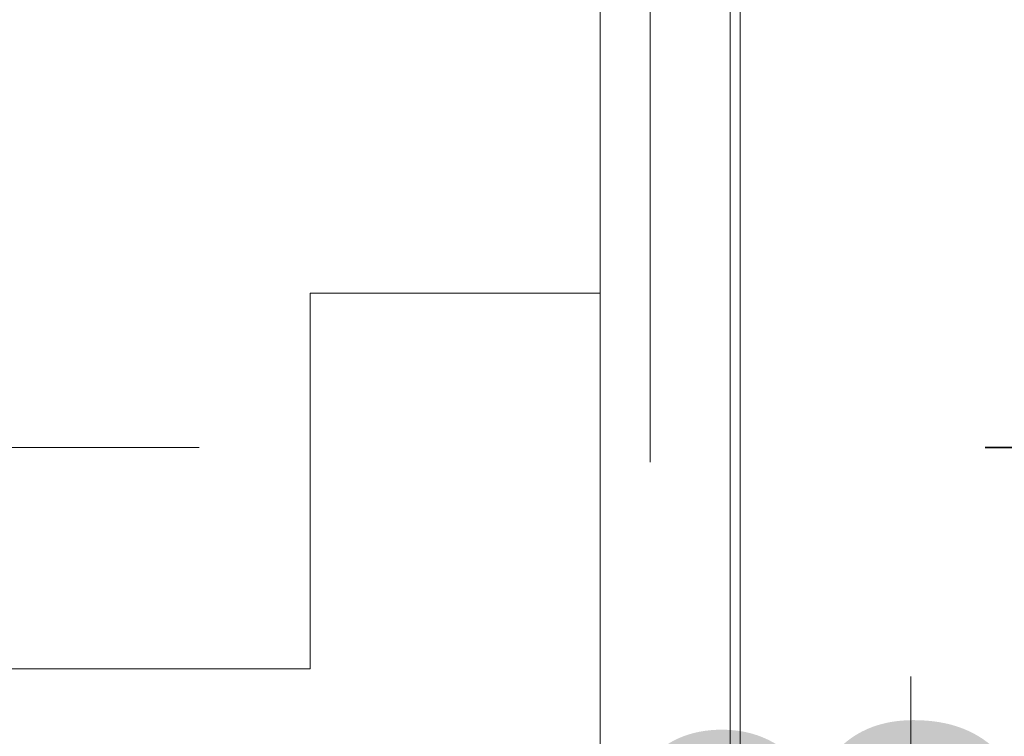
# Model space of a CAD drawing. Header units: metres. Extents: x 1316.5 to 1415.3, y -94.1 to -52.
# Tile 425 of 656: x 1401.7585 to 1401.8568, y -73.8442 to -73.7727. Entities that reach past the tile are written whole.
import ezdxf

# ---------------------------------------------------------------- set-up
doc = ezdxf.new("R2010")
doc.units = ezdxf.units.M
doc.header["$PDMODE"] = 65
for name, pattern in [('AUSGEZOGEN', [0]), ('GETRENNT2_S10', [0.045, 0.02, -0.01, 0, -0.005, 0, -0.01]), ('PUNKT2_S9', [0.0015, 0, -0.0015]), ('STRICHLINIE2_S3', [0.055, 0.04, -0.015])]:
    doc.linetypes.add(name, pattern=pattern)
doc.layers.add('XR$4$_42143', color=7, linetype='Continuous')
doc.layers.add('XR$4$_42154', color=7, linetype='Continuous')
for name, color, linetype, lineweight in [('XR$4$Maßlinie 1_50', 7, 'AUSGEZOGEN', 25), ('XR$4$Muster', 4, 'AUSGEZOGEN', 13), ('XR$4$Wand', 1, 'AUSGEZOGEN', 50), ('XR$4$Wand Mauerwerk tr_1', 42, 'AUSGEZOGEN', 18)]:
    doc.layers.add(name, color=color, linetype=linetype, lineweight=lineweight)
doc.styles.add('ARIAL', font='arial.ttf')
doc.dimstyles.new('DIMSTYLE_18', dxfattribs={"dimtxt": 0.03, "dimasz": 0.03, "dimexe": 0, "dimexo": 1e-06, "dimgap": 0.015, "dimtad": 2, "dimdec": 0, "dimlfac": 1000, "dimrnd": 5, "dimzin": 12, "dimdsep": 46, "dimtxsty": 'ARIAL', "dimblk1": 'ALL_ML_KREIS', "dimblk2": 'ALL_ML_KREIS', "dimsah": 1, "dimcen": 0, "dimse1": 1, "dimse2": 1, "dimclrd": 7, "dimclre": 7, "dimclrt": 7, "dimadec": 0, "dimazin": 0, "dimtfac": 1, "dimtdec": 0, "dimtix": 1, "dimtmove": 2, "dimatfit": 3, "dimfxl": 0, "dimtzin": 0, "dimlwd": 0, "dimlwe": 25, "dimarcsym": 0})
doc.dimstyles.new('DIMSTYLE_19', dxfattribs={"dimtxt": 0.03, "dimasz": 0.04, "dimexe": 0, "dimexo": 0, "dimgap": 0.015, "dimtad": 2, "dimrnd": 0.005, "dimzin": 4, "dimdsep": 46, "dimtxsty": 'ARIAL', "dimblk1": 'ALL_ML_STRICH', "dimblk2": 'ALL_ML_STRICH', "dimsah": 1, "dimcen": 0, "dimclrd": 7, "dimclre": 7, "dimclrt": 7, "dimadec": 0, "dimazin": 0, "dimtfac": 1, "dimtdec": 0, "dimtix": 1, "dimtmove": 2, "dimatfit": 3, "dimfxl": 0, "dimtzin": 0, "dimlwd": 0, "dimlwe": 25, "dimarcsym": 0})
doc.dimstyles.new('DIMSTYLE_4', dxfattribs={"dimtxt": 0.04, "dimasz": 0.03, "dimexe": 0, "dimexo": 1e-06, "dimgap": 0.02, "dimtad": 2, "dimdec": 1, "dimlfac": 100, "dimrnd": 0.5, "dimzin": 4, "dimdsep": 46, "dimtxsty": 'ARIAL', "dimblk1": 'ALL_ML_KREIS', "dimblk2": 'ALL_ML_KREIS', "dimsah": 1, "dimcen": 0, "dimse1": 1, "dimse2": 1, "dimclrd": 7, "dimclre": 7, "dimclrt": 7, "dimadec": 0, "dimazin": 0, "dimtfac": 1, "dimtdec": 0, "dimtix": 1, "dimtmove": 2, "dimatfit": 3, "dimfxl": 0, "dimtzin": 0, "dimlwd": 0, "dimlwe": 25, "dimarcsym": 0})
doc.dimstyles.new('DIMSTYLE_5', dxfattribs={"dimtxt": 0.04, "dimasz": 0.03, "dimexe": 0, "dimexo": 1e-06, "dimgap": 0.02, "dimtad": 2, "dimdec": 1, "dimlfac": 100, "dimrnd": 0.5, "dimzin": 4, "dimdsep": 46, "dimtxsty": 'ARIAL', "dimblk1": 'ALL_ML_KREIS', "dimblk2": 'ALL_ML_KREIS', "dimsah": 1, "dimcen": 0, "dimse1": 1, "dimse2": 1, "dimclrd": 7, "dimclre": 7, "dimclrt": 7, "dimadec": 0, "dimazin": 0, "dimtfac": 1, "dimtdec": 0, "dimtix": 1, "dimtmove": 2, "dimatfit": 3, "dimfxl": 0, "dimtvp": 1.2, "dimtzin": 0, "dimlwd": 0, "dimlwe": 25, "dimarcsym": 0})

# ---------------------------------------------------------------- blocks, each defined once
blk = doc.blocks.new('COMPLEXOBJECT_58')
at = {"layer": 'XR$4$_42143', "color": 7, "linetype": 'AUSGEZOGEN', "lineweight": 13, "transparency": 33554687}
for p, q in [((1401.83044430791, -73.32560518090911), (1401.83044430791, -73.89260485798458)), ((1401.829446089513, -73.32660711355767), (1401.829446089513, -73.89160653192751))]:
    blk.add_line(p, q, dxfattribs=at)
blk = doc.blocks.new('ALL_ML_STRICH')
at = {"color": 0, "linetype": 'ByBlock', "lineweight": -2}
for p, q in [((0, -0.5), (0, 0.5)), ((-0.3, -0.3), (0.3, 0.3)), ((-1, 0), (0.5, 0))]:
    blk.add_line(p, q, dxfattribs=at)
blk = doc.blocks.new('*D429')
at = {"layer": 'DEFPOINTS', "color": 7, "linetype": 'AUSGEZOGEN', "lineweight": 25, "transparency": 33554687}
for p in [(1401.847467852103, -73.11664860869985), (1401.847467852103, -73.89886665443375), (1403.055967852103, -73.89886665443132)]:
    blk.add_point(p, dxfattribs=at)
at = {"layer": 'XR$4$Maßlinie 1_50', "color": 7, "linetype": 'AUSGEZOGEN', "lineweight": -2, "transparency": 33554687}
for p, q in [((1401.847467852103, -73.11664860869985), (1401.847467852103, -73.11664860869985)), ((1401.847467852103, -73.11664860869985), (1403.055967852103, -73.11664860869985)), ((1403.055967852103, -73.11664860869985), (1403.055967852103, -73.11664860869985))]:
    blk.add_line(p, q, dxfattribs=at)
at = {"layer": 'XR$4$Maßlinie 1_50', "color": 7, "linetype": 'AUSGEZOGEN', "lineweight": 25, "transparency": 33554687, "xscale": 0.04, "yscale": 0.04, "zscale": 0.04, "rotation": 180}
blk.add_blockref('ALL_ML_STRICH', (1401.847467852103, -73.11664860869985), dxfattribs=at)
at = {"layer": 'XR$4$Maßlinie 1_50', "color": 7, "linetype": 'AUSGEZOGEN', "lineweight": 25, "transparency": 33554687, "xscale": 0.04, "yscale": 0.04, "zscale": 0.04}
blk.add_blockref('ALL_ML_STRICH', (1403.055967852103, -73.11664860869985), dxfattribs=at)
blk = doc.blocks.new('ALL_ML_KREIS')
at = {"color": 0, "linetype": 'ByBlock', "lineweight": -2}
for p, q in [((0, -0.5), (0, 0.5)), ((-1, 0), (0.5, 0))]:
    blk.add_line(p, q, dxfattribs=at)
blk.add_circle((0, 0), 0.15, dxfattribs=at)
blk = doc.blocks.new('*D435')
at = {"layer": 'DEFPOINTS', "color": 7, "linetype": 'AUSGEZOGEN', "lineweight": 25, "transparency": 33554687}
for p in [(1401.821456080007, -73.42120793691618), (1403.081979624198, -73.43138580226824), (1401.821456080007, -74.57404428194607)]:
    blk.add_point(p, dxfattribs=at)
at = {"layer": 'XR$4$Maßlinie 1_50', "color": 7, "linetype": 'AUSGEZOGEN', "lineweight": -2, "transparency": 33554687}
blk.add_line((1401.821456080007, -74.57404428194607), (1403.081979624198, -74.57404428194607), dxfattribs=at)
at = {"layer": 'XR$4$Maßlinie 1_50', "color": 7, "linetype": 'AUSGEZOGEN', "lineweight": 25, "transparency": 33554687, "xscale": 0.03, "yscale": 0.03, "zscale": 0.03, "rotation": 180}
blk.add_blockref('ALL_ML_KREIS', (1401.821456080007, -74.57404428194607), dxfattribs=at)
at = {"layer": 'XR$4$Maßlinie 1_50', "color": 7, "linetype": 'AUSGEZOGEN', "lineweight": 25, "transparency": 33554687, "xscale": 0.03, "yscale": 0.03, "zscale": 0.03}
blk.add_blockref('ALL_ML_KREIS', (1403.081979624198, -74.57404428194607), dxfattribs=at)
blk = doc.blocks.new('*D440')
at = {"layer": 'DEFPOINTS', "color": 7, "linetype": 'AUSGEZOGEN', "lineweight": 25, "transparency": 33554687}
for p in [(1401.821456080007, -73.57382105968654), (1401.696456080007, -74.06236920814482), (1401.696456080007, -74.57404428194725)]:
    blk.add_point(p, dxfattribs=at)
at = {"layer": 'XR$4$Maßlinie 1_50', "color": 7, "linetype": 'AUSGEZOGEN', "lineweight": -2, "transparency": 33554687}
blk.add_line((1401.696456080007, -74.57404428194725), (1401.821456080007, -74.57404428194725), dxfattribs=at)
at = {"layer": 'XR$4$Maßlinie 1_50', "color": 7, "linetype": 'AUSGEZOGEN', "lineweight": 25, "transparency": 33554687, "xscale": 0.03, "yscale": 0.03, "zscale": 0.03, "rotation": 180}
blk.add_blockref('ALL_ML_KREIS', (1401.696456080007, -74.57404428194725), dxfattribs=at)
at = {"layer": 'XR$4$Maßlinie 1_50', "color": 7, "linetype": 'AUSGEZOGEN', "lineweight": 25, "transparency": 33554687, "xscale": 0.03, "yscale": 0.03, "zscale": 0.03}
blk.add_blockref('ALL_ML_KREIS', (1401.821456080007, -74.57404428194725), dxfattribs=at)
at = {"layer": 'XR$4$Maßlinie 1_50', "color": 7, "linetype": 'AUSGEZOGEN', "lineweight": 25, "transparency": 33554687, "insert": (1401.77522620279, -74.54404428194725), "char_height": 0.04, "width": 0.16, "attachment_point": 5, "style": 'ARIAL'}
blk.add_mtext('\\A1;{\\A1;{12\\H0.026400;\\S5^ ;}}', dxfattribs=at)
blk = doc.blocks.new('*D446')
at = {"layer": 'DEFPOINTS', "color": 7, "linetype": 'AUSGEZOGEN', "lineweight": 25, "transparency": 33554687}
for p in [(1401.821456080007, -73.11664860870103), (1401.821456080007, -73.44215141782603), (1401.847467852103, -73.90131665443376)]:
    blk.add_point(p, dxfattribs=at)
at = {"layer": 'XR$4$Maßlinie 1_50', "color": 7, "linetype": 'AUSGEZOGEN', "lineweight": -2, "transparency": 33554687}
blk.add_line((1401.821456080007, -73.11664860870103), (1401.847467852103, -73.11664860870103), dxfattribs=at)
at = {"layer": 'XR$4$Maßlinie 1_50', "color": 7, "linetype": 'AUSGEZOGEN', "lineweight": 25, "transparency": 33554687, "xscale": 0.03, "yscale": 0.03, "zscale": 0.03, "rotation": 180}
blk.add_blockref('ALL_ML_KREIS', (1401.821456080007, -73.11664860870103), dxfattribs=at)
at = {"layer": 'XR$4$Maßlinie 1_50', "color": 7, "linetype": 'AUSGEZOGEN', "lineweight": 25, "transparency": 33554687, "xscale": 0.03, "yscale": 0.03, "zscale": 0.03}
blk.add_blockref('ALL_ML_KREIS', (1401.847467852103, -73.11664860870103), dxfattribs=at)
at = {"layer": 'XR$4$Maßlinie 1_50', "color": 7, "linetype": 'AUSGEZOGEN', "lineweight": 25, "transparency": 33554687, "insert": (1401.852270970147, -73.07164860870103), "char_height": 0.04, "width": 0.12, "attachment_point": 5, "style": 'ARIAL'}
blk.add_mtext('\\A1;{\\A1;{2\\H0.026400;\\S5^ ;}}', dxfattribs=at)
blk = doc.blocks.new('*D447')
at = {"layer": 'DEFPOINTS', "color": 7, "linetype": 'AUSGEZOGEN', "lineweight": 25, "transparency": 33554687}
for p in [(1401.841456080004, -73.49536920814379), (1402.006277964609, -73.89536920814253), (1402.082677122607, -73.89536920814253)]:
    blk.add_point(p, dxfattribs=at)
at = {"layer": 'XR$4$Maßlinie 1_50', "color": 7, "linetype": 'AUSGEZOGEN', "lineweight": -2, "transparency": 33554687}
blk.add_line((1402.082677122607, -73.89536920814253), (1402.082677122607, -73.49536920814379), dxfattribs=at)
at = {"layer": 'XR$4$Maßlinie 1_50', "color": 7, "linetype": 'AUSGEZOGEN', "lineweight": 25, "transparency": 33554687, "xscale": 0.03, "yscale": 0.03, "zscale": 0.03}
for p, rotation in [((1402.082677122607, -73.49536920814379), 90), ((1402.082677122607, -73.89536920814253), 270)]:
    blk.add_blockref('ALL_ML_KREIS', p, dxfattribs=dict(at, rotation=rotation))
at = {"layer": 'XR$4$Maßlinie 1_50', "color": 7, "linetype": 'AUSGEZOGEN', "lineweight": 25, "transparency": 33554687, "insert": (1402.051994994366, -73.69710999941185), "char_height": 0.04, "width": 0.16, "attachment_point": 5, "rotation": 90, "style": 'ARIAL'}
blk.add_mtext('\\A1;{\\A1;{40\\H0.026400;\\S^ ;}}', dxfattribs=at)
blk = doc.blocks.new('*D500')
at = {"layer": 'DEFPOINTS', "color": 7, "linetype": 'AUSGEZOGEN', "lineweight": 25, "transparency": 33554687}
for p in [(1401.697467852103, -73.8153692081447), (1401.697467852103, -73.89536920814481), (1401.869873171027, -73.89536920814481)]:
    blk.add_point(p, dxfattribs=at)
at = {"layer": 'XR$4$Maßlinie 1_50', "color": 7, "linetype": 'AUSGEZOGEN', "lineweight": -2, "transparency": 33554687}
blk.add_line((1401.869873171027, -73.89536920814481), (1401.869873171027, -73.8153692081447), dxfattribs=at)
at = {"layer": 'XR$4$Maßlinie 1_50', "color": 7, "linetype": 'AUSGEZOGEN', "lineweight": 25, "transparency": 33554687, "xscale": 0.03, "yscale": 0.03, "zscale": 0.03}
for p, rotation in [((1401.869873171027, -73.8153692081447), 90), ((1401.869873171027, -73.89536920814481), 270)]:
    blk.add_blockref('ALL_ML_KREIS', p, dxfattribs=dict(at, rotation=rotation))
at = {"layer": 'XR$4$Maßlinie 1_50', "color": 7, "linetype": 'AUSGEZOGEN', "lineweight": 25, "transparency": 33554687, "insert": (1401.839191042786, -73.85568025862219), "char_height": 0.04, "width": 0.12, "attachment_point": 5, "rotation": 90, "style": 'ARIAL'}
blk.add_mtext('\\A1;{\\A1;{8\\H0.026400;\\S^ ;}}', dxfattribs=at)
blk = doc.blocks.new('*D501')
at = {"layer": 'DEFPOINTS', "color": 7, "linetype": 'AUSGEZOGEN', "lineweight": 25, "transparency": 33554687}
for p in [(1401.696710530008, -73.59536920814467), (1401.697467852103, -73.8153692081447), (1401.869873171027, -73.8153692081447)]:
    blk.add_point(p, dxfattribs=at)
at = {"layer": 'XR$4$Maßlinie 1_50', "color": 7, "linetype": 'AUSGEZOGEN', "lineweight": -2, "transparency": 33554687}
blk.add_line((1401.869873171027, -73.8153692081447), (1401.869873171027, -73.59536920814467), dxfattribs=at)
at = {"layer": 'XR$4$Maßlinie 1_50', "color": 7, "linetype": 'AUSGEZOGEN', "lineweight": 25, "transparency": 33554687, "xscale": 0.03, "yscale": 0.03, "zscale": 0.03}
for p, rotation in [((1401.869873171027, -73.59536920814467), 90), ((1401.869873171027, -73.8153692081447), 270)]:
    blk.add_blockref('ALL_ML_KREIS', p, dxfattribs=dict(at, rotation=rotation))
at = {"layer": 'XR$4$Maßlinie 1_50', "color": 7, "linetype": 'AUSGEZOGEN', "lineweight": 25, "transparency": 33554687, "insert": (1401.839873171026, -73.70697357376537), "char_height": 0.04, "width": 0.16, "attachment_point": 5, "rotation": 90, "style": 'ARIAL'}
blk.add_mtext('\\A1;{\\A1;{22\\H0.026400;\\S^ ;}}', dxfattribs=at)
blk = doc.blocks.new('*D503')
at = {"layer": 'DEFPOINTS', "color": 7, "linetype": 'AUSGEZOGEN', "lineweight": 25, "transparency": 33554687}
for p in [(1401.697467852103, -73.8153692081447), (1401.697467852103, -73.89536920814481), (1401.869873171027, -73.89536920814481)]:
    blk.add_point(p, dxfattribs=at)
at = {"layer": 'XR$4$Maßlinie 1_50', "color": 7, "linetype": 'AUSGEZOGEN', "lineweight": -2, "transparency": 33554687}
blk.add_line((1401.869873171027, -73.89536920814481), (1401.869873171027, -73.8153692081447), dxfattribs=at)
at = {"layer": 'XR$4$Maßlinie 1_50', "color": 7, "linetype": 'AUSGEZOGEN', "lineweight": 25, "transparency": 33554687, "xscale": 0.03, "yscale": 0.03, "zscale": 0.03}
for p, rotation in [((1401.869873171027, -73.8153692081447), 90), ((1401.869873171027, -73.89536920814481), 270)]:
    blk.add_blockref('ALL_ML_KREIS', p, dxfattribs=dict(at, rotation=rotation))
at = {"layer": 'XR$4$Maßlinie 1_50', "color": 7, "linetype": 'AUSGEZOGEN', "lineweight": 25, "transparency": 33554687, "insert": (1401.839191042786, -73.85568025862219), "char_height": 0.04, "width": 0.12, "attachment_point": 5, "rotation": 90, "style": 'ARIAL'}
blk.add_mtext('\\A1;{\\A1;{8\\H0.026400;\\S^ ;}}', dxfattribs=at)
blk = doc.blocks.new('*D504')
at = {"layer": 'DEFPOINTS', "color": 7, "linetype": 'AUSGEZOGEN', "lineweight": 25, "transparency": 33554687}
for p in [(1401.696710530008, -73.59536920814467), (1401.697467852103, -73.8153692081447), (1401.869873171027, -73.8153692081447)]:
    blk.add_point(p, dxfattribs=at)
at = {"layer": 'XR$4$Maßlinie 1_50', "color": 7, "linetype": 'AUSGEZOGEN', "lineweight": -2, "transparency": 33554687}
blk.add_line((1401.869873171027, -73.8153692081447), (1401.869873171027, -73.59536920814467), dxfattribs=at)
at = {"layer": 'XR$4$Maßlinie 1_50', "color": 7, "linetype": 'AUSGEZOGEN', "lineweight": 25, "transparency": 33554687, "xscale": 0.03, "yscale": 0.03, "zscale": 0.03}
for p, rotation in [((1401.869873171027, -73.59536920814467), 90), ((1401.869873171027, -73.8153692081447), 270)]:
    blk.add_blockref('ALL_ML_KREIS', p, dxfattribs=dict(at, rotation=rotation))
at = {"layer": 'XR$4$Maßlinie 1_50', "color": 7, "linetype": 'AUSGEZOGEN', "lineweight": 25, "transparency": 33554687, "insert": (1401.839873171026, -73.70697357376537), "char_height": 0.04, "width": 0.16, "attachment_point": 5, "rotation": 90, "style": 'ARIAL'}
blk.add_mtext('\\A1;{\\A1;{22\\H0.026400;\\S^ ;}}', dxfattribs=at)
blk = doc.blocks.new('*D506')
at = {"layer": 'DEFPOINTS', "color": 7, "linetype": 'AUSGEZOGEN', "lineweight": 25, "transparency": 33554687}
for p in [(1401.696456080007, -73.49536920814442), (1401.697467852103, -73.89536920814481), (1404.079384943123, -73.89536920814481)]:
    blk.add_point(p, dxfattribs=at)
at = {"layer": 'XR$4$Maßlinie 1_50', "color": 7, "linetype": 'AUSGEZOGEN', "lineweight": -2, "transparency": 33554687}
blk.add_line((1404.079384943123, -73.89536920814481), (1404.079384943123, -73.49536920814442), dxfattribs=at)
at = {"layer": 'XR$4$Maßlinie 1_50', "color": 7, "linetype": 'AUSGEZOGEN', "lineweight": 25, "transparency": 33554687, "xscale": 0.03, "yscale": 0.03, "zscale": 0.03}
for p, rotation in [((1404.079384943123, -73.49536920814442), 90), ((1404.079384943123, -73.89536920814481), 270)]:
    blk.add_blockref('ALL_ML_KREIS', p, dxfattribs=dict(at, rotation=rotation))
at = {"layer": 'XR$4$Maßlinie 1_50', "color": 7, "linetype": 'AUSGEZOGEN', "lineweight": 25, "transparency": 33554687, "insert": (1404.048702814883, -73.69710999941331), "char_height": 0.04, "width": 0.16, "attachment_point": 5, "rotation": 90, "style": 'ARIAL'}
blk.add_mtext('\\A1;{\\A1;{40\\H0.026400;\\S^ ;}}', dxfattribs=at)
blk = doc.blocks.new('*D507')
at = {"layer": 'DEFPOINTS', "color": 7, "linetype": 'AUSGEZOGEN', "lineweight": 25, "transparency": 33554687}
for p in [(1401.696456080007, -73.49536920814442), (1401.697467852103, -73.89536920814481), (1403.719550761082, -73.89536920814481)]:
    blk.add_point(p, dxfattribs=at)
at = {"layer": 'XR$4$Maßlinie 1_50', "color": 7, "linetype": 'AUSGEZOGEN', "lineweight": -2, "transparency": 33554687}
blk.add_line((1403.719550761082, -73.89536920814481), (1403.719550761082, -73.49536920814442), dxfattribs=at)
at = {"layer": 'XR$4$Maßlinie 1_50', "color": 7, "linetype": 'AUSGEZOGEN', "lineweight": 25, "transparency": 33554687, "xscale": 0.03, "yscale": 0.03, "zscale": 0.03}
for p, rotation in [((1403.719550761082, -73.49536920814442), 90), ((1403.719550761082, -73.89536920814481), 270)]:
    blk.add_blockref('ALL_ML_KREIS', p, dxfattribs=dict(at, rotation=rotation))
at = {"layer": 'XR$4$Maßlinie 1_50', "color": 7, "linetype": 'AUSGEZOGEN', "lineweight": 25, "transparency": 33554687, "insert": (1403.688868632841, -73.69710999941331), "char_height": 0.04, "width": 0.16, "attachment_point": 5, "rotation": 90, "style": 'ARIAL'}
blk.add_mtext('\\A1;{\\A1;{40\\H0.026400;\\S^ ;}}', dxfattribs=at)

msp = doc.modelspace()

# ---------------------------------------------------------------- hatches: boundary and pattern name
at = {"layer": 'XR$4$Muster', "linetype": 'AUSGEZOGEN', "lineweight": 13, "transparency": 33554687}
h = msp.add_hatch(dxfattribs=at)
h.set_pattern_fill('MUSTER', color=4, scale=0.0375, angle=90.00000000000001, style=0, pattern_type=2)
h.set_pattern_definition([(90.00000000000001, (-0.07500000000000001, 0.07499999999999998), (-0.03750000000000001, 0.03749999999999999), [0.0375, -0.0375]), (180, (-0.07500000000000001, 0.07499999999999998), (-0.03750000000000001, -0.03749999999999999), [0.0375, -0.0375])])
h.paths.add_polyline_path([(1401.696456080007, -73.53489163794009), (1401.697467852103, -73.77536920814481), (1401.700967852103, -73.77536920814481), (1401.702650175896, -73.77559069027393), (1401.704217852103, -73.77624004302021), (1401.70556404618, -73.77727301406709), (1401.706597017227, -73.77861920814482), (1401.707246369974, -73.78018688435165), (1401.707467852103, -73.78186920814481), (1401.707467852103, -73.87236920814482), (1401.707562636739, -73.87393618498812), (1401.707845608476, -73.87548031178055), (1401.708312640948, -73.87697907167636), (1401.708956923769, -73.87841060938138), (1401.709769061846, -73.87975404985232), (1401.710737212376, -73.88098980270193), (1401.711847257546, -73.88209984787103), (1401.713083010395, -73.88306799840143), (1401.714426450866, -73.8838801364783), (1401.715857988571, -73.88452441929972), (1401.717356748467, -73.88499145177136), (1401.718900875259, -73.88527442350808), (1401.720467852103, -73.88536920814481), (1401.774591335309, -73.88536920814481), (1401.779763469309, -73.88421909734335), (1401.779763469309, -73.86941954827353), (1401.782284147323, -73.86372484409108), (1401.783079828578, -73.86557289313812), (1401.784156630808, -73.86807387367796), (1401.784736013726, -73.86941954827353), (1401.784736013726, -73.88536920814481), (1401.816456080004, -73.88536920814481), (1401.816456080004, -73.4953692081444), (1401.696456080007, -73.49536920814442)], flags=0)

# ---------------------------------------------------------------- linework, layer by layer
at = {"layer": 'XR$4$_42154', "color": 7, "linetype": 'STRICHLINIE2_S3', "lineweight": 13, "transparency": 33554687}
msp.add_line((1401.821456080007, -74.61681674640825), (1401.821456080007, -73.03822417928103), dxfattribs=at)
at = {"layer": 'XR$4$Wand', "color": 4, "linetype": 'AUSGEZOGEN', "lineweight": 13, "transparency": 33554687}
msp.add_line((1401.816456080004, -73.4953692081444), (1401.816456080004, -73.88536920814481), dxfattribs=at)
at = {"layer": 'XR$4$Wand Mauerwerk tr_1', "color": 52, "linetype": 'PUNKT2_S9', "lineweight": 13, "transparency": 33554687}
msp.add_line((1401.847467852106, -73.03822417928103), (1401.847467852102, -73.92159626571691), dxfattribs=at)
at = {"layer": 'XR$4$Wand Mauerwerk tr_1', "color": 7, "linetype": 'GETRENNT2_S10', "lineweight": 13, "transparency": 33554687}
msp.add_line((1401.776456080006, -73.8153692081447), (1401.401641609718, -73.8153692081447), dxfattribs=at)

# ---------------------------------------------------------------- block references
at = {"layer": 'XR$4$_42143', "color": 7, "linetype": 'AUSGEZOGEN', "lineweight": 13, "transparency": 33554687}
msp.add_blockref('COMPLEXOBJECT_58', (0, 0), dxfattribs=at)

# ---------------------------------------------------------------- dimensions: what is measured, and where the dimension line sits
at = {"layer": 'XR$4$Maßlinie 1_50', "color": 7, "linetype": 'AUSGEZOGEN', "lineweight": 25, "transparency": 33554687}
for base, p1, p2, dimstyle, picture, middle in [((1401.847467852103, -73.11664860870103), (1401.821456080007, -73.44215041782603), (1401.847467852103, -73.90131565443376), 'DIMSTYLE_5', '*D446', (1401.852270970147, -73.07164860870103)), ((1403.055967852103, -73.11664860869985), (1401.847467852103, -73.11664860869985), (1403.055967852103, -73.11664860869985), 'DIMSTYLE_19', '*D429', (1402.451717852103, -73.10164860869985)), ((1403.081979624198, -74.57404428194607), (1401.821456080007, -73.42120893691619), (1403.081979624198, -73.43138680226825), 'DIMSTYLE_18', '*D435', (1402.451717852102, -74.55904428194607)), ((1401.821456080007, -74.57404428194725), (1401.696456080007, -74.06237020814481), (1401.821456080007, -73.57382205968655), 'DIMSTYLE_5', '*D440', (1401.77522620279, -74.54404428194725))]:
    dim = msp.add_linear_dim(base=base, p1=p1, p2=p2, dimstyle=dimstyle, override={"dimpost": '<>', "dimclrd": 7, "dimclre": 7, "dimclrt": 7, "dimlwd": 0, "dimlwe": 25}, dxfattribs=at)
    dim.commit()
    dim.dimension.update_dxf_attribs({"geometry": picture, "text_midpoint": middle, "dimtype": 160})
for base, p1, p2, dimstyle, picture, middle in [((1404.079384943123, -73.49536920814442), (1401.697468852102, -73.89536920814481), (1401.696457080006, -73.49536920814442), 'DIMSTYLE_4', '*D506', (1404.048702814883, -73.69710999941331)), ((1403.719550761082, -73.49536920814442), (1401.697468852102, -73.89536920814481), (1401.696457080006, -73.49536920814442), 'DIMSTYLE_4', '*D507', (1403.688868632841, -73.69710999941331)), ((1402.082677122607, -73.49536920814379), (1402.006278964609, -73.89536920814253), (1401.841457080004, -73.49536920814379), 'DIMSTYLE_4', '*D447', (1402.051994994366, -73.69710999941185)), ((1401.869873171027, -73.59536920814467), (1401.697468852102, -73.8153692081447), (1401.696711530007, -73.59536920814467), 'DIMSTYLE_4', '*D501', (1401.839873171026, -73.70697357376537)), ((1401.869873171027, -73.59536920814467), (1401.697468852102, -73.8153692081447), (1401.696711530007, -73.59536920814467), 'DIMSTYLE_4', '*D504', (1401.839873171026, -73.70697357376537)), ((1401.869873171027, -73.8153692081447), (1401.697468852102, -73.89536920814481), (1401.697468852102, -73.8153692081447), 'DIMSTYLE_5', '*D500', (1401.839191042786, -73.85568025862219)), ((1401.869873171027, -73.8153692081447), (1401.697468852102, -73.89536920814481), (1401.697468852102, -73.8153692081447), 'DIMSTYLE_5', '*D503', (1401.839191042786, -73.85568025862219))]:
    dim = msp.add_linear_dim(base=base, p1=p1, p2=p2, angle=90, dimstyle=dimstyle, override={"dimpost": '<>', "dimclrd": 7, "dimclre": 7, "dimclrt": 7, "dimlwd": 0, "dimlwe": 25}, dxfattribs=at)
    dim.commit()
    dim.dimension.update_dxf_attribs({"geometry": picture, "text_midpoint": middle, "dimtype": 160})

doc.saveas('drawing.dxf')
